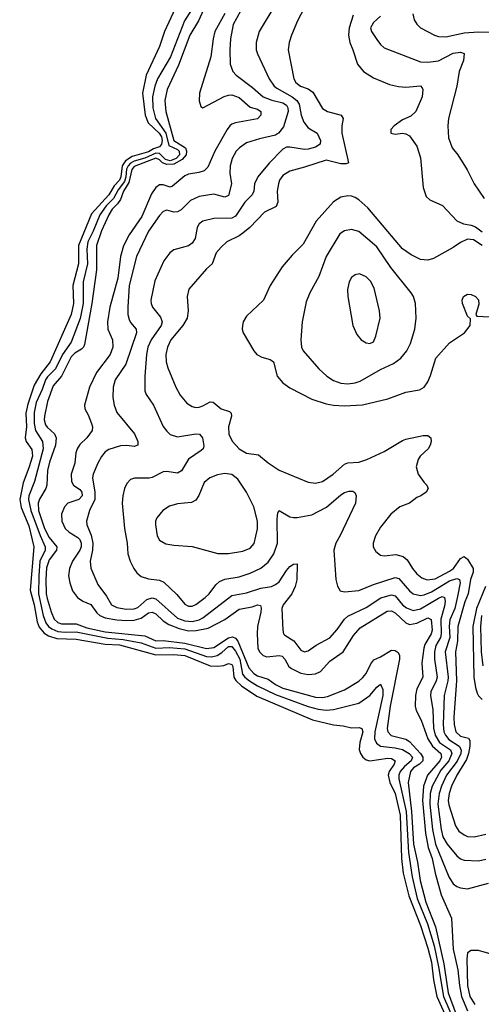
# Model space of a CAD drawing. Header units: inches. Extents: x 1649636 to 1815363, y 506543 to 641975.
# Tile 259 of 656: x 1674359 to 1676905, y 601047 to 606476. Entities that reach past the tile are written whole.
import ezdxf

# ---------------------------------------------------------------- set-up
doc = ezdxf.new("R2010")
doc.units = ezdxf.units.IN
doc.header["$MEASUREMENT"] = 0
doc.layers.add('B6670', color=7, linetype='Continuous')

msp = doc.modelspace()

# ---------------------------------------------------------------- linework, layer by layer
at = {"layer": 'B6670', "color": 5}
for points, elevation in [([(1675240.3, 606590), (1675158.6, 606410), (1675130, 606328.5), (1675057.2, 606170), (1675036, 606070), (1675050.5, 605950), (1675067.2, 605907.2), (1675128.2, 605850), (1675140.9, 605830), (1675145.1, 605810), (1675142.1, 605790), (1675130, 605774.5), (1675096.5, 605763.5), (1675070, 605746.5), (1674979.5, 605720.5), (1674942, 605698), (1674924.5, 605670), (1674917.4, 605610), (1674910.5, 605590), (1674881, 605559), (1674851.7, 605510), (1674755, 605405), (1674683.1, 605230), (1674683.6, 605130), (1674653, 605010), (1674656, 604910), (1674643.6, 604850), (1674527.7, 604590), (1674476.1, 604523.9), (1674438.9, 604461.1), (1674403.4, 604356.6), (1674393, 604307), (1674397.3, 604230), (1674388.8, 604170), (1674394, 604150), (1674425.9, 604105.9), (1674429.4, 604070), (1674410, 604005.4), (1674377.5, 603922.5), (1674359.1, 603830), (1674366.9, 603786.9), (1674410, 603685.4), (1674437.9, 603570), (1674416.4, 603330), (1674438.6, 603250), (1674455.1, 603155.1), (1674466.3, 603126.3), (1674493.7, 603093.7), (1674518.4, 603078.4), (1674563.7, 603063.7), (1674670, 603059.8), (1674830, 603032.6), (1674910, 603029.2), (1675110, 602973.1), (1675210, 602976.2), (1675270, 602970.6), (1675410, 602913.5), (1675450, 602910.4), (1675484.6, 602915.4), (1675510, 602926.4), (1675523.1, 602923.1), (1675530, 602920.2), (1675534.4, 602910), (1675540.7, 602850), (1675551.5, 602831.5), (1675583.1, 602803.1), (1675666.6, 602746.6), (1675974.6, 602614.6), (1676090, 602587.8), (1676142.6, 602582.6), (1676190, 602570.8), (1676232.2, 602572.2), (1676247.3, 602567.3), (1676251.3, 602550), (1676235.8, 602490), (1676232.6, 602452.6), (1676238.2, 602430), (1676251.8, 602410), (1676270, 602395.5), (1676290, 602389.1), (1676390, 602403.6), (1676410, 602402.2), (1676430.1, 602390.1), (1676424.5, 602370), (1676397, 602330), (1676392.5, 602310), (1676401.3, 602270), (1676430.1, 602209.9), (1676458.7, 602090), (1676465, 601850), (1676474, 601770), (1676504.9, 601644.9), (1676570, 601480.5), (1676610, 601356.3), (1676630, 601279.1), (1676642.1, 601182.1), (1676659.9, 601090), (1676738.2, 600918.2)], 340), ([(1675946.2, 606573.8), (1675891, 606470), (1675859.1, 606390), (1675845.5, 606350), (1675840.2, 606310), (1675871.1, 606150), (1675882.9, 606130), (1675907.9, 606110), (1675950, 606094.8), (1675975.9, 606075.9), (1676030, 605985.8), (1676057, 605970), (1676132.6, 605950), (1676143, 605930), (1676136, 605890), (1676135.9, 605850), (1676173.5, 605686.5), (1676159.7, 605680.3), (1676130, 605680.5), (1676050, 605701.6), (1675930, 605661.9), (1675850, 605640.9), (1675810, 605616.1), (1675793, 605590), (1675786.4, 605570), (1675779.8, 605530), (1675783.3, 605470), (1675773.6, 605446.4), (1675710, 605414), (1675629.3, 605330.7), (1675590, 605298.8), (1675570, 605283.7), (1675502, 605250), (1675470, 605222.3), (1675442.7, 605190), (1675420.6, 605130), (1675390, 605102), (1675292, 604990), (1675282.8, 604950), (1675288.4, 604870), (1675283.2, 604830), (1675259.8, 604790), (1675192.1, 604710), (1675174.1, 604670), (1675165.3, 604630), (1675167.4, 604590), (1675175.8, 604555.8), (1675219.8, 604450), (1675244.7, 604404.7), (1675281.2, 604361.2), (1675310, 604342.8), (1675330, 604338.2), (1675350, 604339.7), (1675370, 604347.5), (1675410, 604369.3), (1675426.2, 604366.2), (1675470, 604330.2), (1675515.8, 604315.8), (1675525.8, 604305.8), (1675527.5, 604290), (1675510.1, 604230), (1675511.9, 604190), (1675531.3, 604151.3), (1675570, 604110.2), (1675610, 604086.3), (1675677.2, 604077.2), (1675730, 604032.9), (1675790, 603992.4), (1675950, 603926), (1675990, 603920.7), (1676030, 603930.2), (1676088.6, 603970), (1676150, 604025), (1676170, 604032.5), (1676230, 604036.1), (1676273.3, 604050), (1676370, 604094.8), (1676470, 604155), (1676490, 604162.8), (1676583.9, 604183.9), (1676610, 604182.4), (1676627.7, 604170), (1676628.5, 604150), (1676623.1, 604130), (1676611.8, 604110), (1676567.6, 604070), (1676556.9, 604050), (1676546.7, 604010), (1676556.5, 603970), (1676590, 603923.8), (1676605.5, 603910), (1676612.9, 603890), (1676600.8, 603870), (1676571.4, 603850), (1676550, 603840.9), (1676510, 603810.6), (1676455.6, 603790), (1676406, 603750), (1676350, 603676.9), (1676321.2, 603630), (1676309.1, 603590), (1676308.9, 603570), (1676323, 603543), (1676350, 603523.1), (1676370, 603519.5), (1676433.9, 603526.1), (1676475.2, 603515.2), (1676496.8, 603496.8), (1676525.4, 603450), (1676550, 603420.1), (1676578.2, 603398.2), (1676607, 603387), (1676650, 603393.6), (1676730, 603434.4), (1676751.5, 603450), (1676790, 603504.4), (1676810, 603516.1), (1676830, 603501.6), (1676861.4, 603450), (1676860.9, 603430), (1676846.3, 603390), (1676833.5, 603310), (1676814, 603266), (1676776, 603130), (1676774.9, 603050), (1676763, 602990), (1676768.5, 602830), (1676753.3, 602630), (1676755.6, 602590), (1676765.1, 602550), (1676790, 602525.4), (1676835, 602515), (1676841.8, 602501.8), (1676842.9, 602470), (1676835.1, 602430), (1676822.9, 602397.1), (1676770.1, 602310), (1676741.9, 602250), (1676728, 602210), (1676723, 602170), (1676725.9, 602145.9), (1676762.2, 602030), (1676781.8, 602001.8), (1676810, 601980.9), (1676830, 601972.8), (1676866, 601970), (1676930, 601984.8)], 480), ([(1675306.1, 606530), (1675268.5, 606470), (1675190.1, 606270), (1675119.7, 606150), (1675105.2, 606110), (1675092.5, 606050), (1675093, 605990), (1675108.5, 605930), (1675165.1, 605850), (1675182.3, 605782.3), (1675230, 605759.1), (1675238.6, 605750), (1675240.1, 605730), (1675221.6, 605710), (1675190, 605698.1), (1675164, 605704), (1675130, 605737.9), (1675110, 605739.6), (1675050, 605712.9), (1674990, 605695.4), (1674970, 605683.9), (1674957.2, 605670), (1674949.1, 605650.9), (1674944.5, 605610), (1674936.4, 605583.6), (1674902, 605538), (1674876.3, 605490), (1674837, 605450), (1674801, 605399), (1674764.8, 605310), (1674734.6, 605250), (1674728.9, 605210), (1674733.7, 605130), (1674709.1, 605030), (1674708.6, 604910), (1674692, 604828), (1674643.1, 604696.9), (1674595.6, 604630), (1674556.4, 604550), (1674512.8, 604507.2), (1674501.6, 604490), (1674483.2, 604436.8), (1674450, 604365.4), (1674438.3, 604310), (1674439.3, 604250), (1674445.8, 604210), (1674484.7, 604150), (1674487.9, 604110), (1674440.7, 603930), (1674410.4, 603850), (1674407.3, 603830), (1674420, 603770), (1674471.2, 603631.2), (1674500.1, 603570), (1674499.2, 603550), (1674471.1, 603490), (1674463.9, 603410), (1674463.1, 603310), (1674488.2, 603190), (1674503.5, 603150), (1674518.1, 603130), (1674536.3, 603116.3), (1674570, 603103.2), (1674610, 603098.8), (1674670, 603099.7), (1674845.8, 603065.8), (1674930, 603059), (1675030, 603039), (1675110, 603011.1), (1675185.8, 603014.2), (1675270, 603007.1), (1675390, 602965.2), (1675417.1, 602962.9), (1675449.2, 602970.8), (1675474.3, 602985.7), (1675510, 603019.9), (1675530, 603019.4), (1675550, 602994), (1675572.6, 602950), (1675587.6, 602867.6), (1675601.1, 602850), (1675625.9, 602830), (1675670, 602803.1), (1675770, 602755.2), (1675950, 602689.1), (1676005.1, 602674.9), (1676050, 602669.4), (1676090, 602672), (1676230, 602706.9), (1676290.9, 602749.1), (1676330, 602796.2), (1676350, 602811.5), (1676362.1, 602782.1), (1676362.4, 602750), (1676317.4, 602550), (1676315.6, 602510), (1676326.4, 602486.4), (1676349.3, 602470), (1676430, 602460.5), (1676470, 602451.1), (1676507.3, 602430), (1676525.5, 602410), (1676518.5, 602390), (1676481.6, 602358.4), (1676457.4, 602330), (1676450.4, 602310), (1676450.3, 602290), (1676490.6, 602110), (1676503.6, 601883.6), (1676523.3, 601750), (1676551.9, 601630), (1676608.6, 601490), (1676645.4, 601370), (1676670, 601253.7), (1676696, 601090), (1676761, 600941)], 360), ([(1675372.7, 606530), (1675346.1, 606470), (1675297.2, 606390), (1675235.7, 606224.3), (1675172.5, 606090), (1675159.2, 606030), (1675165.8, 605970), (1675209.6, 605810), (1675273.3, 605770), (1675280, 605750), (1675277, 605730), (1675255.7, 605704.3), (1675210, 605679.9), (1675170, 605677.3), (1675146.6, 605686.6), (1675130, 605702.4), (1675110, 605712.3), (1674990, 605667), (1674976.8, 605650), (1674961.8, 605578.2), (1674931.4, 605530), (1674915.6, 605484.4), (1674899.4, 605460.6), (1674870, 605431.4), (1674850, 605399.4), (1674810, 605311.2), (1674783.3, 605230), (1674783.7, 605096.3), (1674757, 604910), (1674715.9, 604684.1), (1674710.5, 604670), (1674700.1, 604659.9), (1674663.6, 604636.3), (1674643.7, 604616.3), (1674589.1, 604510.9), (1674543.3, 604456.7), (1674513.2, 604370), (1674495.5, 604290), (1674494.3, 604270), (1674501.8, 604241.8), (1674510, 604228.7), (1674551.7, 604191.7), (1674560.3, 604170), (1674556.3, 604130), (1674523.2, 604036.8), (1674511.9, 603990), (1674508.5, 603910), (1674502.5, 603890), (1674468, 603832), (1674461.5, 603810), (1674463.6, 603770), (1674495.9, 603670), (1674521.1, 603621.1), (1674564, 603570), (1674562.9, 603550), (1674522.3, 603497.7), (1674507.4, 603452.6), (1674503.2, 603390), (1674505.2, 603310), (1674510, 603283.8), (1674532.4, 603210), (1674550, 603170.1), (1674570, 603151.9), (1674590, 603144.1), (1674670, 603144), (1674730, 603122.2), (1674830, 603099.9), (1675050, 603078), (1675110, 603051.7), (1675150, 603053.4), (1675270, 603038.6), (1675390, 603008.6), (1675430, 603013.9), (1675510, 603067.7), (1675533.5, 603073.5), (1675550, 603066.2), (1675561.5, 603050), (1675622.6, 602902.6), (1675650, 602870.1), (1675670, 602857.9), (1675730, 602838.7), (1675770, 602809.5), (1675810, 602790.3), (1675990, 602740.1), (1676030, 602737.9), (1676056.8, 602743.2), (1676150, 602780.6), (1676230, 602828.2), (1676252, 602848), (1676269.9, 602870.1), (1676295.7, 602924.3), (1676313.2, 602946.8), (1676350, 602962.4), (1676410, 602999.8), (1676430, 602997.9), (1676446.1, 602986.1), (1676454.3, 602970), (1676454.2, 602950), (1676402.5, 602690), (1676386.7, 602566.7), (1676390, 602549.3), (1676408.6, 602528.6), (1676488.2, 602508.2), (1676510, 602495.7), (1676570, 602430.6), (1676583.5, 602410), (1676583.6, 602390), (1676564.6, 602370), (1676531.3, 602350), (1676515.6, 602330), (1676501.1, 602270), (1676521.1, 602110), (1676531.6, 601930), (1676553.3, 601830), (1676568.1, 601730), (1676599.9, 601610), (1676653.2, 601473.2), (1676698.5, 601270), (1676722.3, 601110), (1676767.2, 600990)], 380), ([(1675490.7, 606509.3), (1675436, 606410), (1675426.5, 606370), (1675413.9, 606270), (1675350.2, 606070.2), (1675348.7, 606028.7), (1675357.7, 605997.7), (1675370, 605988.9), (1675487.9, 606052.1), (1675510, 606059.6), (1675530, 606060.6), (1675570, 606046.9), (1675630, 605993.2), (1675670, 605981.5), (1675688.9, 605970), (1675690.1, 605949.9), (1675670, 605928.3), (1675550, 605907.5), (1675530, 605899.9), (1675518.9, 605890), (1675503.4, 605870), (1675435.4, 605750), (1675397.5, 605662.5), (1675377, 605643), (1675347.4, 605632.6), (1675290, 605623.1), (1675270, 605614), (1675202.8, 605557.2), (1675190, 605553), (1675150, 605565.2), (1675130, 605564.6), (1675110, 605550.7), (1675085.4, 605514.6), (1675033.2, 605390), (1674962.6, 605290), (1674932.1, 605227.9), (1674915.6, 605170), (1674899.7, 605050), (1674856.6, 604890), (1674843.9, 604810), (1674845.2, 604770), (1674871.7, 604710), (1674873.1, 604670), (1674858.1, 604630), (1674782.3, 604530), (1674743.5, 604450), (1674716.9, 604350), (1674718.9, 604330), (1674737.3, 604297.3), (1674754.5, 604250), (1674760.1, 604230), (1674759.5, 604210), (1674729.7, 604170.3), (1674690, 604132.8), (1674676, 604110), (1674668.3, 604088.3), (1674662.4, 604030), (1674643.8, 603970), (1674645.5, 603930), (1674656.4, 603910), (1674690, 603885.8), (1674702.7, 603870), (1674702.9, 603850), (1674685.5, 603830), (1674624.1, 603810), (1674605.9, 603790), (1674590.6, 603750), (1674592.4, 603710), (1674610.1, 603670), (1674631.9, 603650), (1674680.5, 603620.5), (1674690.7, 603610), (1674699.1, 603590), (1674698.7, 603570), (1674691.5, 603550), (1674650.9, 603490), (1674634.4, 603450), (1674629.2, 603410), (1674635.7, 603370), (1674650, 603327.4), (1674678, 603290), (1674708.3, 603270), (1674752.1, 603252.1), (1674784.5, 603204.5), (1674801.5, 603190), (1674830, 603177.1), (1674894.1, 603165.9), (1674950, 603162.5), (1674990, 603165.3), (1675030, 603176.7), (1675070, 603204.5), (1675090, 603208.6), (1675110, 603199.7), (1675150, 603161.8), (1675181.7, 603141.7), (1675238.4, 603118.4), (1675290, 603106.9), (1675332.7, 603107.3), (1675398.8, 603121.2), (1675490, 603168.3), (1675570, 603224.8), (1675641.5, 603238.5), (1675670, 603249.4), (1675686.6, 603246.6), (1675690.7, 603230.7), (1675689, 603209), (1675671.7, 603130), (1675668.5, 603090), (1675673.2, 603010), (1675682.3, 602990), (1675702.7, 602970), (1675723.2, 602963.2), (1675790, 602970.5), (1675806.7, 602966.7), (1675822.4, 602950), (1675843.9, 602910), (1675858, 602898), (1675910, 602873.1), (1675950, 602865.8), (1675990, 602868.2), (1676017.7, 602882.3), (1676070, 602938), (1676142.8, 602990), (1676200.5, 603079.5), (1676237.3, 603122.7), (1676385.4, 603214.6), (1676410, 603215.7), (1676430, 603205.7), (1676490, 603149.3), (1676510, 603141.3), (1676550, 603148.8), (1676610, 603178.3), (1676629.1, 603169.1), (1676634.1, 603110), (1676629.1, 603090), (1676594.6, 603030), (1676588.6, 603010), (1676577.8, 602930), (1676582.6, 602850), (1676550, 602786.9), (1676543.1, 602750), (1676541.3, 602690), (1676546.3, 602666.3), (1676573.1, 602613.1), (1676611, 602510), (1676636.5, 602470), (1676681.4, 602430), (1676686.7, 602410), (1676676.3, 602390), (1676607.8, 602310), (1676586.4, 602250), (1676580.4, 602170), (1676598, 601990), (1676612.2, 601912.2), (1676634.2, 601850), (1676650, 601769.1), (1676684.2, 601650), (1676741.8, 601521.8), (1676750, 601350), (1676776.4, 601236.4), (1676785, 601150), (1676796.8, 601090), (1676830, 601010.9)], 420), ([(1675577.7, 606522.3), (1675537.5, 606450), (1675521.6, 606370), (1675518.7, 606310), (1675520.6, 606230), (1675535.4, 606190), (1675553.7, 606170), (1675642.7, 606102.7), (1675702.7, 606050), (1675750, 606032.6), (1675810, 606017.7), (1675830, 606004.2), (1675838.2, 605990), (1675840.4, 605970), (1675815.1, 605884.9), (1675786.4, 605850), (1675770, 605838.1), (1675681.4, 605818.6), (1675610, 605795.8), (1675571.3, 605770), (1675553.4, 605750), (1675531.5, 605710), (1675521, 605670), (1675518.7, 605630), (1675528.1, 605570), (1675510, 605506.6), (1675490, 605497.7), (1675430, 605513.1), (1675350, 605501), (1675301.8, 605478.2), (1675250, 605426.8), (1675230, 605416.2), (1675210, 605415), (1675170, 605424.6), (1675150, 605417.7), (1675130, 605396.5), (1675070.1, 605309.9), (1675003.3, 605170), (1674963.3, 605010), (1674955, 604890), (1674956, 604850), (1674962.1, 604822.1), (1674970, 604806.5), (1675002.4, 604770), (1675004.3, 604750), (1674944.5, 604575.5), (1674886.5, 604490), (1674875.6, 604450), (1674872.2, 604392.2), (1674879.6, 604350), (1674895.2, 604310), (1674992.8, 604192.8), (1675011.1, 604150), (1675011.7, 604130), (1674990, 604122), (1674950, 604128.2), (1674914.8, 604125.2), (1674850, 604106.2), (1674830, 604092.3), (1674810, 604066.9), (1674789.6, 604030.4), (1674764.8, 603970), (1674761.3, 603950), (1674774, 603870), (1674773.9, 603830), (1674743.5, 603770), (1674727.6, 603710), (1674729.4, 603690), (1674753.5, 603633.5), (1674761.8, 603590), (1674761.5, 603550), (1674748.6, 603490), (1674751.2, 603451.2), (1674790, 603362.4), (1674838.1, 603298.1), (1674865.2, 603250), (1674894.9, 603234.9), (1674945.9, 603225.9), (1674990, 603227.3), (1675010, 603234.6), (1675060.7, 603279.3), (1675090, 603288.9), (1675110, 603281.9), (1675230, 603176.8), (1675270, 603160.6), (1675310, 603157.2), (1675350, 603166.9), (1675370, 603177.9), (1675530, 603300.8), (1675610, 603314.7), (1675690, 603340.7), (1675748.9, 603351.1), (1675770, 603361.9), (1675790, 603376.5), (1675830, 603438.3), (1675850, 603460.3), (1675870, 603473.4), (1675890, 603474.8), (1675887.3, 603387.3), (1675879.5, 603350), (1675859.8, 603310), (1675812.9, 603250), (1675805.3, 603230), (1675811.5, 603110), (1675814.9, 603090), (1675821.5, 603081.5), (1675870.7, 603050.7), (1675910, 602998.9), (1675930, 602990.3), (1675950, 602996.5), (1675993.8, 603026.2), (1676070, 603067.2), (1676110, 603113.4), (1676149.9, 603170.1), (1676170, 603187.5), (1676270, 603234.4), (1676351.7, 603288.3), (1676410, 603305.1), (1676430, 603299.3), (1676470, 603249.6), (1676492.4, 603232.4), (1676530, 603218.7), (1676570, 603226.9), (1676670, 603286.9), (1676690, 603294.6), (1676702.4, 603290), (1676706.4, 603270), (1676702.4, 603242.4), (1676682.6, 603170), (1676684.8, 603090), (1676679.8, 603070), (1676655.2, 603024.8), (1676646.5, 602990), (1676646.5, 602950), (1676661.2, 602850), (1676657, 602830), (1676627.9, 602770), (1676625.2, 602750), (1676638.2, 602670), (1676641.9, 602570), (1676651.1, 602530), (1676675.6, 602490), (1676734.6, 602450), (1676743.4, 602430), (1676725.8, 602390), (1676682.5, 602337.5), (1676634.5, 602250), (1676623.6, 602210), (1676620.7, 602150), (1676636.9, 602010), (1676652.8, 601930), (1676726.3, 601750), (1676750, 601711.9), (1676770, 601696.8), (1676790, 601688.7), (1676830, 601683.9), (1676944.8, 601715.2)], 440), ([(1675766, 606554), (1675680.7, 606410), (1675663.2, 606350), (1675663.5, 606310), (1675670, 606288.2), (1675736.1, 606150), (1675763.5, 606110), (1675778, 606098), (1675862.9, 606050), (1675887.4, 606030), (1675900.1, 606010), (1675912.3, 605950), (1675926.9, 605910), (1675950, 605879.7), (1676000.2, 605850), (1676018, 605810), (1676016.5, 605790), (1675990, 605772.8), (1675950, 605762.6), (1675930, 605760.3), (1675850, 605773.1), (1675830, 605772), (1675810, 605762), (1675735, 605685), (1675672.8, 605610), (1675654.8, 605570), (1675650.1, 605530), (1675642.2, 605510), (1675601.7, 605470), (1675550, 605392), (1675530, 605381.9), (1675430, 605379.9), (1675370, 605365), (1675349.2, 605350.8), (1675337.6, 605330), (1675327.3, 605270), (1675310, 605242.6), (1675290, 605228.7), (1675210, 605206), (1675187.4, 605190), (1675153.3, 605146.7), (1675104.2, 605035.8), (1675083.2, 604930), (1675083.8, 604910), (1675092.2, 604890), (1675136.3, 604836.3), (1675145.1, 604810), (1675138.7, 604790), (1675083.7, 604710), (1675066.6, 604670), (1675059.2, 604630), (1675049.4, 604509.4), (1675049.4, 604430), (1675056.9, 604410), (1675096.9, 604350), (1675150, 604232.2), (1675170, 604206.2), (1675190, 604189.4), (1675230, 604175.3), (1675330, 604191.4), (1675350.9, 604190.9), (1675367.7, 604170), (1675374.5, 604125.5), (1675371.7, 604110), (1675360.4, 604099.6), (1675290, 604051.7), (1675251, 603989), (1675230, 603975.2), (1675170, 603984.2), (1675150, 603982.1), (1675090, 603951.4), (1675072.7, 603947.3), (1674992.3, 603947.7), (1674970, 603941.1), (1674950, 603917.6), (1674937.6, 603890), (1674927.2, 603850), (1674924.9, 603810), (1674936.9, 603670), (1674952.2, 603590), (1674956.5, 603530), (1674968.7, 603490), (1674989.3, 603449.3), (1675005.6, 603425.6), (1675030, 603405.2), (1675070, 603392.2), (1675130, 603385.2), (1675154.7, 603374.7), (1675226.2, 603306.2), (1675270, 603253.8), (1675290, 603241.8), (1675310, 603242.7), (1675330, 603251.8), (1675381.6, 603290), (1675404.4, 603310), (1675440.6, 603359.4), (1675461.3, 603378.7), (1675490, 603390.1), (1675570, 603404.1), (1675630, 603424.1), (1675690, 603452.1), (1675730, 603484), (1675761.6, 603530), (1675781.4, 603590), (1675778.7, 603721.3), (1675783, 603757), (1675789.7, 603770.3), (1675850, 603734.2), (1675870, 603730.2), (1675890, 603730.2), (1675970, 603745.7), (1676052.3, 603787.7), (1676130, 603855.5), (1676150, 603868.2), (1676176.7, 603876.7), (1676196.2, 603876.2), (1676208.2, 603868.2), (1676214.9, 603850), (1676211.3, 603810), (1676127.4, 603632.6), (1676102.9, 603590), (1676092.1, 603550), (1676103.6, 603390), (1676111.5, 603351.5), (1676126.6, 603326.6), (1676150, 603320.9), (1676230, 603328.1), (1676310, 603360.9), (1676430, 603401), (1676450, 603394.6), (1676510, 603326.1), (1676530, 603310.1), (1676570, 603301.5), (1676590, 603304.5), (1676630, 603321), (1676730, 603382.2), (1676770, 603394.7), (1676785.2, 603390), (1676788.1, 603370), (1676774.8, 603294.8), (1676758.6, 603230), (1676732.7, 603167.3), (1676728.7, 603131.3), (1676731.2, 603070), (1676706.7, 602990), (1676722.4, 602850), (1676721.6, 602830), (1676700.4, 602750), (1676694.8, 602590), (1676699.6, 602550), (1676707.9, 602530), (1676726.8, 602506.8), (1676783.1, 602470), (1676794.1, 602450), (1676793.4, 602430), (1676772.5, 602387.5), (1676714.3, 602310), (1676686.6, 602250), (1676672.2, 602210), (1676666.3, 602150), (1676684, 602010), (1676694, 601970), (1676716.4, 601930), (1676770, 601865.9), (1676790, 601849.4), (1676810, 601841), (1676890, 601838.1), (1676930, 601847.2)], 460), ([(1676528, 606508), (1676535, 606475), (1676550.1, 606450.1), (1676570, 606431.3), (1676646.4, 606390), (1676670, 606382.7), (1676710, 606380.4), (1676810, 606402.5), (1676890, 606408.3), (1676970, 606406.7)], 560), ([(1676198.5, 606501.5), (1676176.3, 606430), (1676173.1, 606390), (1676179.4, 606350), (1676197.2, 606310), (1676223.2, 606230), (1676256.5, 606190), (1676310, 606155.8), (1676398.6, 606118.6), (1676447.9, 606107.9), (1676490, 606104.4), (1676570, 606111.6), (1676579.4, 606099.4), (1676582.7, 606090), (1676579.8, 606050), (1676544.2, 605970), (1676517, 605943), (1676470, 605924), (1676424.4, 605890), (1676406.7, 605870), (1676406, 605850), (1676430, 605844.2), (1676470, 605850.4), (1676490, 605847), (1676510, 605834.4), (1676550, 605778.4), (1676570, 605714.8), (1676584.9, 605550), (1676601.5, 605501.5), (1676621.8, 605481.8), (1676690.8, 605450.8), (1676770, 605366.8), (1676806.4, 605350), (1676850, 605343.5), (1676874.2, 605334.2), (1676910, 605306)], 520), ([(1676350, 606494.3), (1676310, 606459.6), (1676294, 606430), (1676299.5, 606410), (1676330, 606366), (1676350, 606338), (1676370, 606321.3), (1676570, 606243.2), (1676610, 606240.9), (1676670, 606248.2), (1676750, 606290.6), (1676790, 606296.8), (1676811.8, 606290), (1676808.1, 606250), (1676783.9, 606190), (1676771.3, 606110), (1676724.5, 605930), (1676721.2, 605890), (1676724.1, 605824.1), (1676745.3, 605770), (1676776.5, 605730), (1676828.2, 605648.2), (1676865.5, 605570), (1676922, 605490)], 540), ([(1676910, 605231.3), (1676862.1, 605262.1), (1676830, 605264.7), (1676790, 605248.1), (1676750, 605220.5), (1676641.3, 605158.7), (1676610, 605149.1), (1676570, 605153.7), (1676518.5, 605178.5), (1676470, 605212), (1676278.8, 605438.8), (1676230, 605481.8), (1676210, 605495.2), (1676190, 605501.8), (1676170, 605503.8), (1676130, 605496.8), (1676089.3, 605470.7), (1675995.4, 605364.6), (1675922.9, 605237.1), (1675862.6, 605177.4), (1675807.3, 605112.7), (1675741.3, 605010), (1675704.7, 604930), (1675610, 604840.5), (1675592.6, 604810), (1675588, 604790), (1675587.1, 604770), (1675592.3, 604750), (1675650.1, 604650.1), (1675667.9, 604630), (1675694.8, 604614.8), (1675741.6, 604601.6), (1675758.6, 604590), (1675779.3, 604510), (1675810, 604474.2), (1675850, 604445.7), (1675970, 604382.5), (1676050, 604358), (1676090, 604350.1), (1676150, 604346.7), (1676250, 604352.1), (1676390, 604385.5), (1676490, 604422.5), (1676565, 604435), (1676590, 604449), (1676610, 604478.7), (1676625.3, 604514.7), (1676654, 604610), (1676730, 604694.4), (1676812.8, 604750), (1676843.6, 604790), (1676846, 604826), (1676830, 604841.2), (1676802.4, 604910), (1676799.5, 604930), (1676807, 604950), (1676830, 604963), (1676850, 604960.4), (1676873, 604950), (1676890, 604930.6), (1676892.1, 604907.9), (1676876, 604850), (1676881.4, 604841.4), (1676950, 604836.9)], 520), ([(1676929.2, 603350.8), (1676879, 603230), (1676858.7, 603130), (1676864.5, 602850), (1676873.2, 602793.2), (1676882.7, 602762.7), (1676890, 602748.5), (1676910, 602727.7)], 520), ([(1676907.2, 603190), (1676900.3, 603130), (1676905.3, 602990), (1676913.5, 602913.5)], 540), ([(1677443.2, 601010), (1677472.4, 601050), (1677506.6, 601110), (1677508.7, 601130), (1677488.7, 601170), (1677469.7, 601190), (1677420.9, 601220.9), (1677370, 601244.5), (1677330, 601253.3), (1677308.8, 601251.2), (1677270, 601231.9), (1677237.6, 601210), (1677210, 601182.7), (1677190, 601189.2), (1677179.7, 601210), (1677136, 601250), (1677050, 601297.3), (1676890, 601342.8), (1676850, 601342.9), (1676830, 601331.1), (1676825, 601295), (1676828.9, 601150), (1676842.8, 601090), (1676870, 601046.4)], 440)]:
    msp.add_lwpolyline(points, dxfattribs=dict(at, elevation=elevation))
for points, elevation in [([(1676190, 605318.2), (1676150, 605312), (1676125.5, 605294.5), (1676050.2, 605170), (1676010, 605059.6), (1675959.6, 604970), (1675939.2, 604920.8), (1675916.5, 604810), (1675910.2, 604710), (1675913.8, 604670), (1675922.3, 604650), (1676008.5, 604550), (1676052.6, 604510), (1676090, 604486.3), (1676130, 604472.4), (1676170, 604468.1), (1676210, 604473.5), (1676237.2, 604482.8), (1676350, 604546.8), (1676420.3, 604579.7), (1676461, 604610), (1676494.5, 604650), (1676515.1, 604690), (1676538.9, 604770), (1676546, 604830), (1676541.7, 604910), (1676531.1, 604950), (1676518.9, 604970), (1676406.8, 605110), (1676330, 605223.9), (1676230, 605308.6)], 540), ([(1676233.9, 605073.9), (1676210, 605069.7), (1676190, 605054), (1676175.9, 605030), (1676167.5, 604987.5), (1676169.2, 604950), (1676197.3, 604790), (1676219.4, 604739.4), (1676242, 604710), (1676270, 604694.4), (1676290, 604690.4), (1676310, 604700.4), (1676324, 604730), (1676347.2, 604830), (1676344.2, 604870), (1676314.5, 604994.5), (1676293.6, 605033.6), (1676270, 605058.4)], 560), ([(1675490, 603973.6), (1675450, 603965.3), (1675408.4, 603950), (1675376.6, 603923.4), (1675347.5, 603852.5), (1675330, 603827.3), (1675306.3, 603813.7), (1675230, 603806), (1675185.7, 603794.3), (1675148.2, 603770), (1675115.3, 603730), (1675109.1, 603710), (1675109.1, 603690.9), (1675117.4, 603630), (1675130, 603606.7), (1675165.7, 603585.7), (1675210, 603577.7), (1675309.8, 603570.2), (1675451.8, 603531.8), (1675510, 603531.9), (1675590, 603545.7), (1675630, 603561.2), (1675652.8, 603587.2), (1675671.5, 603668.5), (1675670.5, 603710), (1675650.3, 603790.3), (1675610, 603871.1), (1675563.1, 603943.1), (1675530, 603967.6)], 480)]:
    msp.add_lwpolyline(points, close=True, dxfattribs=dict(at, elevation=elevation))

doc.saveas('drawing.dxf')
